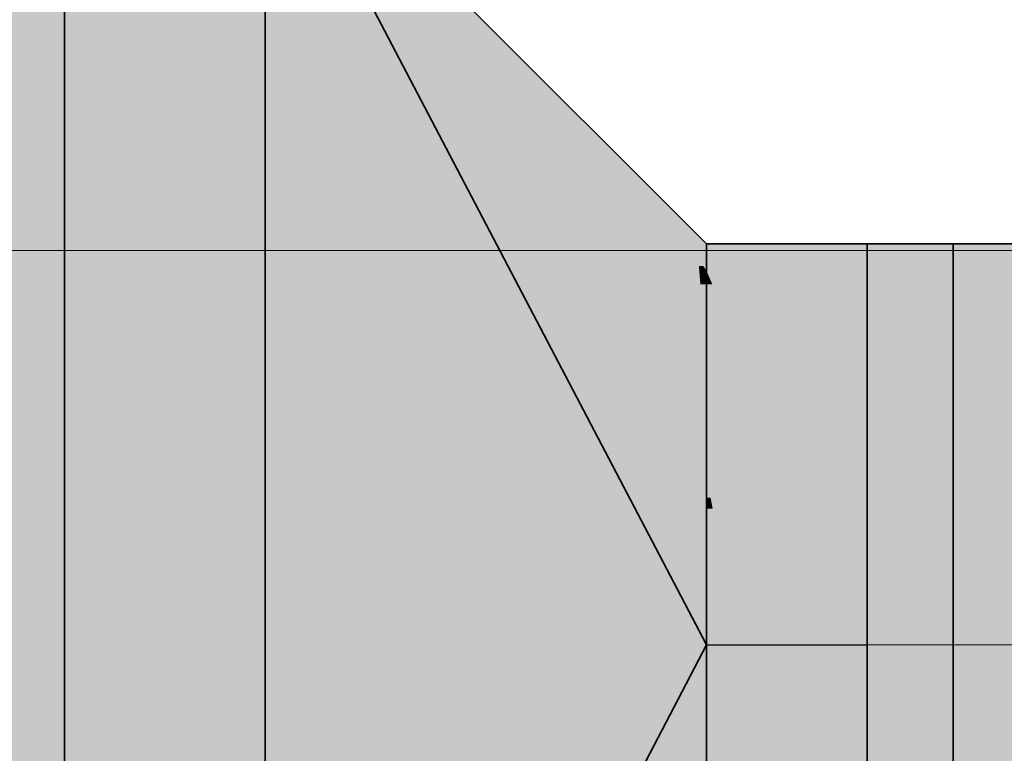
# Model space of a CAD drawing. Extents: x -350 to 540, y -53 to 541.
# Tile 384 of 569: x -115.4 to -110.49, y 119.25 to 122.91. Entities that reach past the tile are written whole.
import ezdxf
from ezdxf.lldxf.tags import DXFTag

# ---------------------------------------------------------------- set-up
doc = ezdxf.new("R2010")
doc.units = 0
doc.layers.get('0').update_dxf_attribs({"lineweight": 35})
doc.layers.add('5_OG-SCHRAFF-FILL', color=7, linetype='Continuous', lineweight=25)
for name, color, linetype, lineweight, true_color in [('L_Aussenluft', 7, 'Continuous', 35, 0x66ff33), ('L_Aussenluft-Shading', 7, 'Continuous', 35, 0x66ff33), ('L_Fortluft', 7, 'Continuous', 35, 0x993300), ('L_Fortluft-Shading', 7, 'Continuous', 35, 0x993300)]:
    doc.layers.add(name, color=color, linetype=linetype, lineweight=lineweight, true_color=true_color)
tags = doc.linetypes.add('STRICHPUNKT2', pattern=[12.7, 6.35, -3.175, 0, -3.175]).pattern_tags.tags
tags[10:11] = [DXFTag(74, 4), DXFTag(75, 0), DXFTag(340, '0'), DXFTag(46, 0.0), DXFTag(50, 0.0), DXFTag(44, 0.0), DXFTag(45, 0.0)]
tags[8:9] = [DXFTag(74, 4), DXFTag(75, 0), DXFTag(340, '0'), DXFTag(46, 0.0), DXFTag(50, 0.0), DXFTag(44, 0.0), DXFTag(45, 0.0)]
tags[6:7] = [DXFTag(74, 4), DXFTag(75, 0), DXFTag(340, '0'), DXFTag(46, 0.0), DXFTag(50, 0.0), DXFTag(44, 0.0), DXFTag(45, 0.0)]
tags[4:5] = [DXFTag(74, 4), DXFTag(75, 0), DXFTag(340, '0'), DXFTag(46, 0.0), DXFTag(50, 0.0), DXFTag(44, 0.0), DXFTag(45, 0.0)]

# ---------------------------------------------------------------- blocks, each defined once
blk = doc.blocks.new('Shading-A06HSWI6NL', base_point=(-111.9619, 117.9543))
at = {"layer": 'L_Fortluft-Shading', "color": 24, "true_color": 0x993300}
for points in [[(-115.1752, 115.5878), (-114.1752, 115.5878), (-115.1752, 123.9878)], [(-114.1752, 115.5878), (-115.1752, 123.9878), (-114.1752, 123.9878)]]:
    blk.add_solid(points, dxfattribs=at)
at = {"layer": 'L_Fortluft-Shading', "color": 24, "true_color": 0x973200}
for points in [[(-111.9752, 119.7878), (-114.1752, 119.7878), (-114.1752, 123.9878)], [(-114.1752, 115.5878), (-111.9752, 119.7878), (-114.1752, 119.7878)]]:
    blk.add_solid(points, dxfattribs=at)
at = {"layer": 'L_Fortluft-Shading', "color": 24, "true_color": 0x8c2e00}
for points in [[(-111.9752, 120.5532), (-112.3761, 120.5532), (-114.1752, 123.9878)], [(-111.9752, 119.7878), (-111.9752, 120.5532), (-112.3761, 120.5532)], [(-111.9752, 119.0225), (-112.3761, 119.0225), (-111.9752, 119.7878)]]:
    blk.add_solid(points, dxfattribs=at)
at = {"layer": 'L_Fortluft-Shading', "color": 26, "true_color": 0x762700}
for points in [[(-111.9752, 121.202), (-112.3908, 121.202), (-114.1752, 123.9878)], [(-111.9752, 120.5532), (-111.9752, 121.202), (-112.3908, 121.202)]]:
    blk.add_solid(points, dxfattribs=at)
at = {"layer": 'L_Fortluft-Shading', "color": 26, "true_color": 0x662200}
for points in [[(-111.9752, 121.6356), (-112.3175, 121.6356), (-114.1752, 123.9878)], [(-111.9752, 121.202), (-111.9752, 121.6356), (-112.3175, 121.6356)]]:
    blk.add_solid(points, dxfattribs=at)
at = {"layer": 'L_Fortluft-Shading', "color": 28, "true_color": 0x561c00}
for points in [[(-111.9752, 121.7878), (-112.1175, 121.7878), (-114.1752, 123.9878)], [(-111.9752, 121.6356), (-111.9752, 121.7878), (-112.1175, 121.7878)], [(-111.9752, 121.7197), (-111.1752, 121.7197), (-111.9752, 121.7878)], [(-111.1752, 121.7197), (-111.9752, 121.7878), (-111.1752, 121.7878)]]:
    blk.add_solid(points, dxfattribs=at)
at = {"layer": 'L_Fortluft-Shading', "color": 26, "true_color": 0x692300}
for points in [[(-111.4245, 121.6527), (-111.9752, 121.6527), (-111.1752, 121.7197)], [(-111.9752, 121.6527), (-111.1752, 121.7197), (-111.9752, 121.7197)], [(-111.9188, 121.5199), (-111.1752, 121.5199), (-111.1752, 121.7197)], [(-111.9619, 121.6214), (-111.9752, 121.6214), (-111.9752, 121.6527)], [(-111.9188, 121.5199), (-111.4245, 121.6527), (-111.9752, 121.6527)], [(-111.9752, 121.5869), (-111.9619, 121.6214), (-111.9752, 121.6214)], [(-111.9752, 121.5869), (-111.9472, 121.5869), (-111.9619, 121.6214)], [(-111.9752, 121.5199), (-111.9188, 121.5199), (-111.9752, 121.5869)], [(-111.9188, 121.5199), (-111.9752, 121.5869), (-111.9472, 121.5869)]]:
    blk.add_solid(points, dxfattribs=at)
at = {"layer": 'L_Fortluft-Shading', "color": 26, "true_color": 0x7b2900}
for points in [[(-111.9752, 121.202), (-111.7268, 121.202), (-111.9752, 121.5199)], [(-111.7268, 121.202), (-111.9752, 121.5199), (-111.9188, 121.5199)], [(-111.7268, 121.202), (-111.1752, 121.202), (-111.9188, 121.5199)], [(-111.1752, 121.202), (-111.9188, 121.5199), (-111.1752, 121.5199)]]:
    blk.add_solid(points, dxfattribs=at)
at = {"layer": 'L_Fortluft-Shading', "color": 26, "true_color": 0x892d00}
for points in [[(-111.9752, 120.7878), (-111.8487, 120.7878), (-111.9752, 121.202)], [(-111.8487, 120.7878), (-111.4405, 120.7878), (-111.9752, 121.202)], [(-111.4405, 120.7878), (-111.9752, 121.202), (-111.7268, 121.202)], [(-111.4405, 120.7878), (-111.1752, 120.7878), (-111.7268, 121.202)], [(-111.1752, 120.7878), (-111.7268, 121.202), (-111.1752, 121.202)]]:
    blk.add_solid(points, dxfattribs=at)
at = {"layer": 'L_Fortluft-Shading', "color": 24, "true_color": 0x933100}
for points in [[(-111.7754, 120.6261), (-111.9752, 120.6261), (-111.8487, 120.7878)], [(-111.9752, 120.6261), (-111.8487, 120.7878), (-111.9752, 120.7878)], [(-111.6301, 120.3055), (-111.1752, 120.3055), (-111.8487, 120.7878)], [(-111.1752, 120.3055), (-111.8487, 120.7878), (-111.4405, 120.7878)], [(-111.1752, 120.4333), (-111.2455, 120.4333), (-111.4405, 120.7878)], [(-111.1752, 120.4333), (-111.1752, 120.7878), (-111.4405, 120.7878)], [(-111.9555, 120.5225), (-111.9752, 120.5225), (-111.9752, 120.6261)], [(-111.6301, 120.3055), (-111.7754, 120.6261), (-111.9752, 120.6261)], [(-111.9144, 120.3055), (-111.6301, 120.3055), (-111.9752, 120.6261)], [(-111.9752, 120.4672), (-111.9555, 120.5225), (-111.9752, 120.5225)], [(-111.9752, 120.4672), (-111.945, 120.4672), (-111.9555, 120.5225)], [(-111.9752, 120.3055), (-111.9144, 120.3055), (-111.9752, 120.4672)], [(-111.9144, 120.3055), (-111.9752, 120.4672), (-111.945, 120.4672)], [(-111.1752, 120.3055), (-111.1752, 120.4333), (-111.2455, 120.4333)], [(-111.5299, 119.1085), (-111.9752, 119.1085), (-111.6933, 119.2702)], [(-111.9752, 119.1085), (-111.6933, 119.2702), (-111.9752, 119.2702)], [(-111.206, 118.7878), (-111.1752, 118.7878), (-111.6933, 119.2702)], [(-111.1752, 118.7878), (-111.6933, 119.2702), (-111.398, 119.2702)], [(-111.1752, 118.9944), (-111.2706, 118.9944), (-111.398, 119.2702)], [(-111.1752, 118.9944), (-111.1752, 119.2702), (-111.398, 119.2702)]]:
    blk.add_solid(points, dxfattribs=at)
at = {"layer": 'L_Fortluft-Shading', "color": 24, "true_color": 0x983200}
for points in [[(-111.9752, 119.7878), (-111.707, 119.7878), (-111.9752, 120.3055)], [(-111.707, 119.7878), (-111.9752, 120.3055), (-111.9144, 120.3055)], [(-111.707, 119.7878), (-111.3343, 119.7878), (-111.9144, 120.3055)], [(-111.3343, 119.7878), (-111.9144, 120.3055), (-111.6301, 120.3055)], [(-111.3343, 119.7878), (-111.1752, 119.7878), (-111.6301, 120.3055)], [(-111.1752, 119.7878), (-111.6301, 120.3055), (-111.1752, 120.3055)], [(-111.9752, 119.2702), (-111.6933, 119.2702), (-111.9752, 119.7878)], [(-111.6933, 119.2702), (-111.398, 119.2702), (-111.9752, 119.7878)], [(-111.398, 119.2702), (-111.9752, 119.7878), (-111.707, 119.7878)], [(-111.398, 119.2702), (-111.1752, 119.2702), (-111.707, 119.7878)], [(-111.1752, 119.2702), (-111.707, 119.7878), (-111.3343, 119.7878)], [(-111.1752, 119.5543), (-111.2625, 119.5543), (-111.3343, 119.7878)], [(-111.1752, 119.5543), (-111.1752, 119.7878), (-111.3343, 119.7878)], [(-111.1752, 119.2702), (-111.1752, 119.5543), (-111.2625, 119.5543)]]:
    blk.add_solid(points, dxfattribs=at)
blk = doc.blocks.new('Shading-A06HSWI8NL', base_point=(-111.1752, 118.2096))
at = {"layer": 'L_Fortluft-Shading', "color": 28, "true_color": 0x561c00}
for points in [[(-111.1752, 121.7197), (-110.7456, 121.7197), (-111.1752, 121.7878)], [(-110.7456, 121.7197), (-111.1752, 121.7878), (-110.7456, 121.7878)], [(-111.1752, 117.7878), (-110.7456, 117.7878), (-111.1752, 117.856)], [(-110.7456, 117.7878), (-111.1752, 117.856), (-110.7456, 117.856)]]:
    blk.add_solid(points, dxfattribs=at)
at = {"layer": 'L_Fortluft-Shading', "color": 26, "true_color": 0x692300}
for points in [[(-111.1752, 121.5199), (-110.7456, 121.5199), (-111.1752, 121.7197)], [(-110.7456, 121.5199), (-111.1752, 121.7197), (-110.7456, 121.7197)], [(-111.1752, 117.856), (-110.7456, 117.856), (-111.1752, 118.0558)], [(-110.7456, 117.856), (-111.1752, 118.0558), (-110.8953, 118.0558)], [(-110.7456, 118.0147), (-110.8646, 118.0147), (-110.8953, 118.0558)], [(-110.7456, 118.0147), (-110.7456, 118.0558), (-110.8953, 118.0558)], [(-110.7456, 117.856), (-110.7456, 118.0147), (-110.8646, 118.0147)]]:
    blk.add_solid(points, dxfattribs=at)
at = {"layer": 'L_Fortluft-Shading', "color": 26, "true_color": 0x7b2900}
for points in [[(-111.1752, 121.202), (-110.7456, 121.202), (-111.1752, 121.5199)], [(-110.7456, 121.202), (-111.1752, 121.5199), (-110.7456, 121.5199)], [(-110.8229, 118.2096), (-111.1752, 118.2096), (-110.7456, 118.3736)], [(-111.1752, 118.2096), (-110.7456, 118.3736), (-111.1752, 118.3736)], [(-110.8953, 118.0558), (-110.7456, 118.0558), (-110.7456, 118.3736)], [(-111.1752, 118.0558), (-110.8953, 118.0558), (-111.1752, 118.2096)], [(-110.8953, 118.0558), (-110.8229, 118.2096), (-111.1752, 118.2096)]]:
    blk.add_solid(points, dxfattribs=at)
at = {"layer": 'L_Fortluft-Shading', "color": 26, "true_color": 0x892d00}
for points in [[(-111.1752, 120.7878), (-110.7456, 120.7878), (-111.1752, 121.202)], [(-110.7456, 120.7878), (-111.1752, 121.202), (-110.7456, 121.202)], [(-110.9959, 118.7684), (-111.1752, 118.7684), (-111.0083, 118.7878)], [(-111.1752, 118.7684), (-111.0083, 118.7878), (-111.1752, 118.7878)], [(-111.1752, 118.5813), (-110.8773, 118.5813), (-111.1752, 118.7684)], [(-110.8773, 118.5813), (-110.9959, 118.7684), (-111.1752, 118.7684)], [(-110.7869, 118.5813), (-110.8773, 118.5813), (-111.0083, 118.7878)], [(-110.7456, 118.5427), (-110.7456, 118.7878), (-111.0083, 118.7878)], [(-111.1752, 118.3736), (-110.7456, 118.3736), (-111.1752, 118.5813)], [(-110.7456, 118.3736), (-111.1752, 118.5813), (-110.8773, 118.5813)], [(-110.7456, 118.4985), (-110.8248, 118.4985), (-110.8773, 118.5813)], [(-110.8158, 118.5427), (-110.7869, 118.5813), (-110.8773, 118.5813)], [(-110.7456, 118.5427), (-110.8158, 118.5427), (-110.7869, 118.5813)], [(-110.7456, 118.4985), (-110.7456, 118.5427), (-110.8158, 118.5427)], [(-110.7456, 118.3736), (-110.7456, 118.4985), (-110.8248, 118.4985)]]:
    blk.add_solid(points, dxfattribs=at)
at = {"layer": 'L_Fortluft-Shading', "color": 24, "true_color": 0x933100}
for points in [[(-110.991, 120.4333), (-111.1752, 120.4333), (-110.7456, 120.7878)], [(-111.1752, 120.4333), (-110.7456, 120.7878), (-111.1752, 120.7878)], [(-111.0795, 120.3055), (-110.7456, 120.3055), (-110.7456, 120.7878)], [(-111.1752, 120.3055), (-111.0795, 120.3055), (-111.1752, 120.4333)], [(-111.0795, 120.3055), (-110.991, 120.4333), (-111.1752, 120.4333)], [(-110.8466, 118.9944), (-111.1752, 118.9944), (-110.9815, 119.2702)], [(-111.1752, 118.9944), (-110.9815, 119.2702), (-111.1752, 119.2702)], [(-110.7456, 118.9753), (-110.8373, 118.9753), (-110.9815, 119.2702)], [(-110.7456, 118.9753), (-110.7456, 119.2702), (-110.9815, 119.2702)], [(-111.1752, 118.7878), (-111.0083, 118.7878), (-111.1752, 118.9944)], [(-111.0083, 118.7878), (-110.7456, 118.7878), (-111.1752, 118.9944)], [(-110.7456, 118.7878), (-110.8466, 118.9944), (-111.1752, 118.9944)], [(-110.7456, 118.7878), (-110.7456, 118.9753), (-110.8373, 118.9753)]]:
    blk.add_solid(points, dxfattribs=at)
at = {"layer": 'L_Fortluft-Shading', "color": 24, "true_color": 0x983200}
for points in [[(-111.1752, 119.7878), (-110.7456, 119.7878), (-111.1752, 120.3055)], [(-110.7456, 119.7878), (-111.1752, 120.3055), (-111.0795, 120.3055)], [(-110.7456, 119.885), (-110.8083, 119.885), (-111.0795, 120.3055)], [(-110.7456, 119.885), (-110.7456, 120.3055), (-111.0795, 120.3055)], [(-110.7456, 119.7878), (-110.7456, 119.885), (-110.8083, 119.885)], [(-110.852, 119.5543), (-111.1752, 119.5543), (-110.7456, 119.7878)], [(-111.1752, 119.5543), (-110.7456, 119.7878), (-111.1752, 119.7878)], [(-110.9815, 119.2702), (-110.7456, 119.2702), (-110.7456, 119.7878)], [(-111.1752, 119.2702), (-110.9815, 119.2702), (-111.1752, 119.5543)], [(-110.9815, 119.2702), (-110.852, 119.5543), (-111.1752, 119.5543)]]:
    blk.add_solid(points, dxfattribs=at)
blk = doc.blocks.new('Shading-A06HSWIANL', base_point=(-110.7456, 118.0147))
at = {"layer": 'L_Fortluft-Shading', "color": 28, "true_color": 0x561c00}
for points in [[(-110.7456, 121.7197), (-109.5622, 121.7197), (-110.7456, 121.7878)], [(-109.5622, 121.7197), (-110.7456, 121.7878), (-109.5622, 121.7878)], [(-110.7456, 117.7878), (-109.5622, 117.7878), (-110.7456, 117.856)], [(-109.9167, 117.8082), (-110.1661, 117.856), (-110.7456, 117.856)], [(-109.5846, 117.8082), (-109.9167, 117.8082), (-110.1661, 117.856)], [(-109.5846, 117.8082), (-109.6369, 117.856), (-110.1661, 117.856)], [(-109.5622, 117.8438), (-109.6236, 117.8438), (-109.6369, 117.856)], [(-109.5622, 117.8438), (-109.5622, 117.856), (-109.6369, 117.856)], [(-109.5846, 117.8082), (-109.5622, 117.8438), (-109.6236, 117.8438)], [(-109.5622, 117.8082), (-109.5846, 117.8082), (-109.5622, 117.8438)], [(-109.5622, 117.7878), (-109.5846, 117.8082), (-109.9167, 117.8082)], [(-109.5622, 117.8064), (-109.5826, 117.8064), (-109.5846, 117.8082)], [(-109.5622, 117.8064), (-109.5622, 117.8082), (-109.5846, 117.8082)], [(-109.5622, 117.7878), (-109.5622, 117.8064), (-109.5826, 117.8064)]]:
    blk.add_solid(points, dxfattribs=at)
at = {"layer": 'L_Fortluft-Shading', "color": 26, "true_color": 0x692300}
for points in [[(-110.7456, 121.5199), (-109.5622, 121.5199), (-110.7456, 121.7197)], [(-109.5622, 121.5199), (-110.7456, 121.7197), (-109.5622, 121.7197)], [(-110.0023, 118.0147), (-110.7456, 118.0147), (-110.0967, 118.0558)], [(-110.7456, 118.0147), (-110.0967, 118.0558), (-110.7456, 118.0558)], [(-109.6369, 117.856), (-109.5622, 117.856), (-110.0967, 118.0558)], [(-109.5622, 117.856), (-110.0967, 118.0558), (-109.8305, 118.0558)], [(-109.5622, 117.8919), (-109.6104, 117.8919), (-109.8305, 118.0558)], [(-109.5622, 117.8919), (-109.5622, 118.0558), (-109.8305, 118.0558)], [(-110.7456, 117.856), (-110.1661, 117.856), (-110.7456, 118.0147)], [(-110.1661, 117.856), (-109.6369, 117.856), (-110.7456, 118.0147)], [(-109.6369, 117.856), (-110.0023, 118.0147), (-110.7456, 118.0147)], [(-109.5622, 117.856), (-109.5622, 117.8919), (-109.6104, 117.8919)]]:
    blk.add_solid(points, dxfattribs=at)
at = {"layer": 'L_Fortluft-Shading', "color": 26, "true_color": 0x7b2900}
for points in [[(-110.7456, 121.202), (-109.5622, 121.202), (-110.7456, 121.5199)], [(-109.5622, 121.202), (-110.7456, 121.5199), (-109.5622, 121.5199)], [(-110.7456, 118.0558), (-110.0967, 118.0558), (-110.7456, 118.3736)], [(-110.0967, 118.0558), (-110.7456, 118.3736), (-110.5644, 118.3736)], [(-110.0967, 118.0558), (-109.8305, 118.0558), (-110.5644, 118.3736)], [(-109.8305, 118.0558), (-110.5644, 118.3736), (-110.203, 118.3736)], [(-109.8305, 118.0558), (-109.5622, 118.0558), (-110.203, 118.3736)], [(-109.5622, 118.0558), (-110.203, 118.3736), (-109.5622, 118.3736)]]:
    blk.add_solid(points, dxfattribs=at)
at = {"layer": 'L_Fortluft-Shading', "color": 26, "true_color": 0x892d00}
for points in [[(-110.7456, 120.7878), (-109.5622, 120.7878), (-110.7456, 121.202)], [(-109.5622, 120.7878), (-110.7456, 121.202), (-109.5622, 121.202)], [(-110.3632, 118.5427), (-110.7456, 118.5427), (-110.5956, 118.7878)], [(-110.7456, 118.5427), (-110.5956, 118.7878), (-110.7456, 118.7878)], [(-110.203, 118.3736), (-109.5622, 118.3736), (-110.5956, 118.7878)], [(-109.5622, 118.3736), (-110.5956, 118.7878), (-109.8093, 118.7878)], [(-109.5622, 118.525), (-109.6525, 118.525), (-109.8093, 118.7878)], [(-109.5622, 118.525), (-109.5622, 118.7878), (-109.8093, 118.7878)], [(-110.6983, 118.4985), (-110.7456, 118.4985), (-110.7456, 118.5427)], [(-110.5644, 118.3736), (-110.203, 118.3736), (-110.7456, 118.5427)], [(-110.203, 118.3736), (-110.3632, 118.5427), (-110.7456, 118.5427)], [(-109.5622, 118.3736), (-109.5622, 118.525), (-109.6525, 118.525)], [(-110.7456, 118.4076), (-110.6008, 118.4076), (-110.7456, 118.4985)], [(-110.6008, 118.4076), (-110.6983, 118.4985), (-110.7456, 118.4985)], [(-110.7456, 118.3736), (-110.5644, 118.3736), (-110.7456, 118.4076)], [(-110.5644, 118.3736), (-110.7456, 118.4076), (-110.6008, 118.4076)]]:
    blk.add_solid(points, dxfattribs=at)
at = {"layer": 'L_Fortluft-Shading', "color": 24, "true_color": 0x933100}
for points in [[(-110.7456, 120.3055), (-109.5622, 120.3055), (-110.7456, 120.7878)], [(-109.5622, 120.3055), (-110.7456, 120.7878), (-109.5622, 120.7878)], [(-109.9748, 118.9753), (-110.7456, 118.9753), (-110.2351, 119.2702)], [(-110.7456, 118.9753), (-110.2351, 119.2702), (-110.7456, 119.2702)], [(-109.8093, 118.7878), (-109.5622, 118.7878), (-110.2351, 119.2702)], [(-109.5622, 118.7878), (-110.2351, 119.2702), (-109.5622, 119.2702)], [(-110.7456, 118.7878), (-110.5956, 118.7878), (-110.7456, 118.9753)], [(-110.5956, 118.7878), (-109.8093, 118.7878), (-110.7456, 118.9753)], [(-109.8093, 118.7878), (-109.9748, 118.9753), (-110.7456, 118.9753)]]:
    blk.add_solid(points, dxfattribs=at)
at = {"layer": 'L_Fortluft-Shading', "color": 24, "true_color": 0x983200}
for points in [[(-110.4607, 119.885), (-110.7456, 119.885), (-109.5622, 120.3055)], [(-110.7456, 119.885), (-109.5622, 120.3055), (-110.7456, 120.3055)], [(-110.6684, 119.7878), (-109.5622, 119.7878), (-109.5622, 120.3055)], [(-110.7456, 119.7878), (-110.6684, 119.7878), (-110.7456, 119.885)], [(-110.6684, 119.7878), (-110.4607, 119.885), (-110.7456, 119.885)], [(-110.7456, 119.2702), (-110.2351, 119.2702), (-110.7456, 119.7878)], [(-110.2351, 119.2702), (-110.7456, 119.7878), (-110.6684, 119.7878)], [(-110.2351, 119.2702), (-109.5622, 119.2702), (-110.6684, 119.7878)], [(-109.5622, 119.2702), (-110.6684, 119.7878), (-109.5622, 119.7878)]]:
    blk.add_solid(points, dxfattribs=at)
blk = doc.blocks.new('Shading-A06HSWIENL', base_point=(-115.6752, 115.5878))
at = {"layer": 'L_Fortluft-Shading', "color": 24, "true_color": 0x993300}
for points in [[(-115.6752, 115.5878), (-115.1752, 115.5878), (-115.6752, 123.9878)], [(-115.1752, 115.5878), (-115.6752, 123.9878), (-115.1752, 123.9878)]]:
    blk.add_solid(points, dxfattribs=at)
blk = doc.blocks.new('Shading-A06HSWISNL', base_point=(-112.0325, 119.2702))
at = {"layer": 'L_Aussenluft-Shading', "color": 70, "true_color": 0x66ff33}
for points in [[(-115.1752, 115.5878), (-114.1752, 115.5878), (-115.1752, 123.9878)], [(-114.1752, 115.5878), (-115.1752, 123.9878), (-114.1752, 123.9878)]]:
    blk.add_solid(points, dxfattribs=at)
at = {"layer": 'L_Aussenluft-Shading', "color": 72, "true_color": 0x4fc627}
for points in [[(-112.5804, 121.9684), (-112.8817, 121.9684), (-114.1752, 123.9878)], [(-112.0777, 120.7133), (-112.5804, 121.9684), (-112.8817, 121.9684)], [(-112.1188, 121.384), (-112.3304, 121.384), (-112.5804, 121.9684)], [(-112.0436, 120.7133), (-112.0777, 120.7133), (-112.5804, 121.9684)], [(-112.0063, 120.6261), (-112.1188, 121.384), (-112.3304, 121.384)], [(-111.9752, 121.202), (-112.0843, 121.202), (-112.1188, 121.384)], [(-111.9752, 120.6261), (-112.0063, 120.6261), (-112.1188, 121.384)], [(-112.0058, 120.7878), (-111.9752, 121.202), (-112.0843, 121.202)], [(-111.9752, 120.7878), (-112.0058, 120.7878), (-111.9752, 121.202)], [(-111.9752, 120.6261), (-111.9752, 120.7878), (-112.0058, 120.7878)], [(-111.9752, 120.5532), (-112.0436, 120.7133), (-112.0777, 120.7133)], [(-111.9752, 120.5532), (-111.9752, 120.6261), (-112.0063, 120.6261)]]:
    blk.add_solid(points, dxfattribs=at)
at = {"layer": 'L_Aussenluft-Shading', "color": 72, "true_color": 0x5dea2e}
for points in [[(-112.0777, 120.7133), (-112.4599, 120.7133), (-114.1752, 123.9878)], [(-111.9752, 119.7878), (-112.0777, 120.7133), (-112.4599, 120.7133)], [(-111.9752, 120.5532), (-112.06, 120.5532), (-112.0777, 120.7133)], [(-112.0504, 120.4672), (-111.9752, 120.5532), (-112.06, 120.5532)], [(-111.9752, 120.4672), (-112.0504, 120.4672), (-111.9752, 120.5532)], [(-112.0325, 120.3055), (-111.9752, 120.4672), (-112.0504, 120.4672)], [(-111.9752, 120.3055), (-112.0325, 120.3055), (-111.9752, 120.4672)], [(-111.9752, 119.7878), (-111.9752, 120.3055), (-112.0325, 120.3055)], [(-112.0055, 119.5135), (-112.1188, 119.5135), (-111.9752, 119.7878)], [(-111.9752, 119.2702), (-112.0325, 119.2702), (-111.9752, 119.7878)], [(-112.0163, 119.2244), (-112.2703, 119.2244), (-112.1188, 119.5135)], [(-112.0325, 119.2702), (-112.0055, 119.5135), (-112.1188, 119.5135)], [(-111.9752, 119.1085), (-111.9752, 119.2702), (-112.0325, 119.2702)]]:
    blk.add_solid(points, dxfattribs=at)
at = {"layer": 'L_Aussenluft-Shading', "color": 74, "true_color": 0x44aa22}
for points in [[(-113.042, 122.7763), (-113.2184, 122.7763), (-114.1752, 123.9878)], [(-112.5804, 121.9684), (-113.042, 122.7763), (-113.2184, 122.7763)], [(-112.475, 122.1701), (-112.6956, 122.1701), (-113.042, 122.7763)], [(-112.5804, 121.9684), (-112.475, 122.1701), (-112.6956, 122.1701)], [(-112.3837, 121.9684), (-112.5804, 121.9684), (-112.475, 122.1701)], [(-112.1717, 121.8457), (-112.3281, 121.8457), (-112.475, 122.1701)], [(-112.1188, 121.384), (-112.3837, 121.9684), (-112.5804, 121.9684)], [(-112.1188, 121.384), (-112.1717, 121.8457), (-112.3281, 121.8457)], [(-112.0136, 121.6767), (-112.1201, 121.6767), (-112.1717, 121.8457)], [(-112.0307, 121.384), (-112.1188, 121.384), (-112.1717, 121.8457)], [(-111.9752, 121.202), (-112.0136, 121.6767), (-112.1201, 121.6767)], [(-111.9752, 121.6356), (-112.0103, 121.6356), (-112.0136, 121.6767)], [(-112.0063, 121.5869), (-111.9752, 121.6356), (-112.0103, 121.6356)], [(-111.9752, 121.5869), (-112.0063, 121.5869), (-111.9752, 121.6356)], [(-112.0009, 121.5199), (-111.9752, 121.5869), (-112.0063, 121.5869)], [(-111.9752, 121.5199), (-112.0009, 121.5199), (-111.9752, 121.5869)], [(-111.9752, 121.202), (-111.9752, 121.5199), (-112.0009, 121.5199)], [(-111.9752, 121.202), (-112.0307, 121.384), (-112.1188, 121.384)]]:
    blk.add_solid(points, dxfattribs=at)
at = {"layer": 'L_Aussenluft-Shading', "color": 70, "true_color": 0x64fb32}
for points in [[(-111.9752, 119.7878), (-113.9645, 123.5857), (-114.1752, 123.5857)], [(-112.4698, 120.6418), (-114.1752, 120.6418), (-114.1752, 123.5857)], [(-112.6187, 119.7878), (-112.4698, 120.6418), (-114.1752, 120.6418)], [(-112.6202, 119.7886), (-114.1752, 119.7886), (-114.1752, 120.6418)], [(-111.9752, 119.7878), (-112.6187, 119.7878), (-112.4698, 120.6418)], [(-113.2464, 119.5135), (-112.6202, 119.7886), (-114.1752, 119.7886)], [(-112.2703, 119.2244), (-114.1752, 119.2244), (-114.1752, 119.7886)], [(-112.1188, 119.5135), (-113.2464, 119.5135), (-112.6202, 119.7886)], [(-112.1188, 119.5135), (-111.9752, 119.7878), (-112.6187, 119.7878)], [(-112.2703, 119.2244), (-112.1188, 119.5135), (-113.2464, 119.5135)]]:
    blk.add_solid(points, dxfattribs=at)
at = {"layer": 'L_Aussenluft-Shading', "color": 76, "true_color": 0x398f1c}
for points in [[(-113.042, 122.7763), (-113.3448, 123.1574), (-113.3985, 123.1574)], [(-112.8982, 122.6377), (-113.1311, 122.9438), (-113.1751, 122.9438)], [(-113.0235, 122.7763), (-113.042, 122.7763), (-113.1751, 122.9438)], [(-112.8251, 122.6377), (-112.8982, 122.6377), (-113.1311, 122.9438)], [(-112.475, 122.1701), (-113.0235, 122.7763), (-113.042, 122.7763)], [(-112.475, 122.1701), (-112.8251, 122.6377), (-112.8982, 122.6377)], [(-112.4819, 122.2946), (-112.5682, 122.2946), (-112.8251, 122.6377)], [(-112.475, 122.1701), (-112.4819, 122.2946), (-112.5682, 122.2946)], [(-112.2419, 122.0546), (-112.316, 122.0546), (-112.4819, 122.2946)], [(-112.3959, 122.1701), (-112.475, 122.1701), (-112.4819, 122.2946)], [(-112.1717, 121.8457), (-112.3959, 122.1701), (-112.475, 122.1701)], [(-112.1717, 121.8457), (-112.2419, 122.0546), (-112.316, 122.0546)], [(-111.9911, 121.6767), (-112.0136, 121.6767), (-112.2419, 122.0546)], [(-112.0746, 121.8873), (-112.1309, 121.8873), (-112.2419, 122.0546)], [(-112.1157, 121.8457), (-112.1717, 121.8457), (-112.2419, 122.0546)], [(-111.9752, 121.6527), (-112.0746, 121.8873), (-112.1309, 121.8873)], [(-111.9752, 121.7878), (-112.0324, 121.7878), (-112.0746, 121.8873)], [(-112.0136, 121.6767), (-112.1157, 121.8457), (-112.1717, 121.8457)], [(-111.9752, 121.6527), (-111.9752, 121.7878), (-112.0324, 121.7878)], [(-111.9912, 121.6527), (-111.9911, 121.6767), (-112.0136, 121.6767)], [(-111.9752, 121.6527), (-111.9912, 121.6527), (-111.9911, 121.6767)], [(-111.9752, 121.6356), (-111.9752, 121.6527), (-111.9912, 121.6527)]]:
    blk.add_solid(points, dxfattribs=at)
at = {"layer": 'L_Aussenluft-Shading', "color": 76, "true_color": 0x39901c}
for points in [[(-111.9752, 121.7197), (-111.1752, 121.7197), (-111.9752, 121.7878)], [(-111.1752, 121.7197), (-111.9752, 121.7878), (-111.1752, 121.7878)]]:
    blk.add_solid(points, dxfattribs=at)
at = {"layer": 'L_Aussenluft-Shading', "color": 74, "true_color": 0x46b023}
for points in [[(-111.9752, 121.5199), (-111.1752, 121.5199), (-111.9752, 121.7197)], [(-111.1752, 121.5199), (-111.9752, 121.7197), (-111.1752, 121.7197)]]:
    blk.add_solid(points, dxfattribs=at)
at = {"layer": 'L_Aussenluft-Shading', "color": 72, "true_color": 0x52cd29}
for points in [[(-111.9752, 121.202), (-111.1752, 121.202), (-111.9752, 121.5199)], [(-111.1752, 121.202), (-111.9752, 121.5199), (-111.1752, 121.5199)]]:
    blk.add_solid(points, dxfattribs=at)
at = {"layer": 'L_Aussenluft-Shading', "color": 72, "true_color": 0x5be42d}
for points in [[(-111.9752, 120.7878), (-111.1752, 120.7878), (-111.9752, 121.202)], [(-111.1752, 120.7878), (-111.9752, 121.202), (-111.1752, 121.202)]]:
    blk.add_solid(points, dxfattribs=at)
at = {"layer": 'L_Aussenluft-Shading', "color": 70, "true_color": 0x62f531}
for points in [[(-111.9752, 120.3055), (-111.1752, 120.3055), (-111.9752, 120.7878)], [(-111.1752, 120.3055), (-111.9752, 120.7878), (-111.1752, 120.7878)], [(-111.9752, 118.7878), (-111.1752, 118.7878), (-111.9752, 119.2702)], [(-111.1752, 118.7878), (-111.9752, 119.2702), (-111.1752, 119.2702)]]:
    blk.add_solid(points, dxfattribs=at)
at = {"layer": 'L_Aussenluft-Shading', "color": 70, "true_color": 0x65fd32}
for points in [[(-111.9752, 119.7878), (-111.1752, 119.7878), (-111.9752, 120.3055)], [(-111.1752, 119.7878), (-111.9752, 120.3055), (-111.1752, 120.3055)], [(-111.9752, 119.2702), (-111.1752, 119.2702), (-111.9752, 119.7878)], [(-111.1752, 119.2702), (-111.9752, 119.7878), (-111.1752, 119.7878)]]:
    blk.add_solid(points, dxfattribs=at)
blk = doc.blocks.new('Shading-A06HSWIUNL', base_point=(-111.1752, 121.7878))
at = {"layer": 'L_Aussenluft-Shading', "color": 76, "true_color": 0x39901c}
for points in [[(-111.1752, 121.7197), (-109.5622, 121.7197), (-111.1752, 121.7878)], [(-109.5622, 121.7197), (-111.1752, 121.7878), (-109.5622, 121.7878)], [(-111.1752, 117.7878), (-109.5622, 117.7878), (-111.1752, 117.856)], [(-109.5622, 117.7878), (-111.1752, 117.856), (-109.5622, 117.856)]]:
    blk.add_solid(points, dxfattribs=at)
at = {"layer": 'L_Aussenluft-Shading', "color": 74, "true_color": 0x46b023}
for points in [[(-111.1752, 121.5199), (-109.5622, 121.5199), (-111.1752, 121.7197)], [(-109.5622, 121.5199), (-111.1752, 121.7197), (-109.5622, 121.7197)], [(-111.1752, 117.856), (-109.5622, 117.856), (-111.1752, 118.0558)], [(-109.5622, 117.856), (-111.1752, 118.0558), (-109.5622, 118.0558)]]:
    blk.add_solid(points, dxfattribs=at)
at = {"layer": 'L_Aussenluft-Shading', "color": 72, "true_color": 0x52cd29}
for points in [[(-111.1752, 121.202), (-109.5622, 121.202), (-111.1752, 121.5199)], [(-109.5622, 121.202), (-111.1752, 121.5199), (-109.5622, 121.5199)], [(-111.1752, 118.0558), (-109.5622, 118.0558), (-111.1752, 118.3736)], [(-109.5622, 118.0558), (-111.1752, 118.3736), (-109.5622, 118.3736)]]:
    blk.add_solid(points, dxfattribs=at)
at = {"layer": 'L_Aussenluft-Shading', "color": 72, "true_color": 0x5be42d}
for points in [[(-111.1752, 120.7878), (-109.5622, 120.7878), (-111.1752, 121.202)], [(-109.5622, 120.7878), (-111.1752, 121.202), (-109.5622, 121.202)], [(-111.1752, 118.3736), (-109.5622, 118.3736), (-111.1752, 118.7878)], [(-109.5622, 118.3736), (-111.1752, 118.7878), (-109.5622, 118.7878)]]:
    blk.add_solid(points, dxfattribs=at)
at = {"layer": 'L_Aussenluft-Shading', "color": 70, "true_color": 0x62f531}
for points in [[(-111.1752, 120.3055), (-109.5622, 120.3055), (-111.1752, 120.7878)], [(-109.5622, 120.3055), (-111.1752, 120.7878), (-109.5622, 120.7878)], [(-111.1752, 118.7878), (-109.5622, 118.7878), (-111.1752, 119.2702)], [(-109.5622, 118.7878), (-111.1752, 119.2702), (-109.5622, 119.2702)]]:
    blk.add_solid(points, dxfattribs=at)
at = {"layer": 'L_Aussenluft-Shading', "color": 70, "true_color": 0x65fd32}
for points in [[(-111.1752, 119.7878), (-109.5622, 119.7878), (-111.1752, 120.3055)], [(-109.5622, 119.7878), (-111.1752, 120.3055), (-109.5622, 120.3055)], [(-111.1752, 119.2702), (-109.5622, 119.2702), (-111.1752, 119.7878)], [(-109.5622, 119.2702), (-111.1752, 119.7878), (-109.5622, 119.7878)]]:
    blk.add_solid(points, dxfattribs=at)
blk = doc.blocks.new('Shading-A06HSWJ2NL', base_point=(-115.6752, 115.5878))
at = {"layer": 'L_Aussenluft-Shading', "color": 70, "true_color": 0x66ff33}
for points in [[(-115.6752, 115.5878), (-115.1752, 115.5878), (-115.6752, 123.9878)], [(-115.1752, 115.5878), (-115.6752, 123.9878), (-115.1752, 123.9878)]]:
    blk.add_solid(points, dxfattribs=at)
blk = doc.blocks.new('Referenz-A06HSWJKNL', base_point=(-324.9507, -4.1032))
at = {"layer": '5_OG-SCHRAFF-FILL', "color": 0, "lineweight": 13}
blk.add_line((-230.8436, 121.7543), (-80.4524, 121.7543), dxfattribs=at)
blk = doc.blocks.new('Geräteanschluss-Fort-WC-A06HSWJONL', base_point=(-115.6752, 115.5878))
at = {"color": 0, "linetype": 'ByBlock', "lineweight": -2, "ltscale": 0.35}
blk.add_line((-115.1752, 115.5878), (-115.1752, 123.9878), dxfattribs=at)
blk = doc.blocks.new('Geräteanschluss-Auß-WC-A06HSWJQNL', base_point=(-115.6752, 115.5878))
at = {"color": 0, "linetype": 'ByBlock', "lineweight": -2, "ltscale": 0.35}
blk.add_line((-115.1752, 115.5878), (-115.1752, 123.9878), dxfattribs=at)
blk = doc.blocks.new('Rohrübergang  symmetrisch-A06HSWJYNL', base_point=(-115.1752, 115.5878))
at = {"color": 0, "linetype": 'ByBlock', "lineweight": -2, "ltscale": 0.35}
for p, q in [((-115.1752, 115.5878), (-115.1752, 123.9878)), ((-111.9752, 121.7878), (-114.1752, 123.9878)), ((-111.9752, 119.7878), (-114.1752, 123.9878)), ((-114.1752, 115.5878), (-114.1752, 123.9878)), ((-111.1752, 121.7878), (-111.9752, 121.7878)), ((-111.9752, 121.7878), (-111.9752, 120.6163)), ((-111.1752, 121.7878), (-111.1752, 120.6163)), ((-111.9752, 120.6163), (-111.9752, 118.9594)), ((-111.1752, 120.6163), (-111.1752, 118.9594)), ((-111.9752, 119.7878), (-114.1752, 115.5878))]:
    blk.add_line(p, q, dxfattribs=at)
at = {"color": 0, "linetype": 'STRICHPUNKT2', "lineweight": 25, "ltscale": 0.25}
blk.add_line((-111.9752, 119.7878), (-111.1752, 119.7878), dxfattribs=at)
blk = doc.blocks.new('Rohrübergang  symmetrisch-A06HSWK2NL', base_point=(-115.1752, 115.5878))
at = {"color": 0, "linetype": 'ByBlock', "lineweight": -2, "ltscale": 0.35}
for p, q in [((-115.1752, 115.5878), (-115.1752, 123.9878)), ((-111.9752, 121.7878), (-114.1752, 123.9878)), ((-111.9752, 119.7878), (-114.1752, 123.9878)), ((-114.1752, 115.5878), (-114.1752, 123.9878)), ((-111.1752, 121.7878), (-111.9752, 121.7878)), ((-111.9752, 121.7878), (-111.9752, 120.6163)), ((-111.1752, 121.7878), (-111.1752, 120.6163)), ((-111.9752, 120.6163), (-111.9752, 118.9594)), ((-111.1752, 120.6163), (-111.1752, 118.9594)), ((-111.9752, 119.7878), (-114.1752, 115.5878))]:
    blk.add_line(p, q, dxfattribs=at)
at = {"color": 0, "linetype": 'STRICHPUNKT2', "lineweight": 25, "ltscale": 0.25}
blk.add_line((-111.9752, 119.7878), (-111.1752, 119.7878), dxfattribs=at)
blk = doc.blocks.new('Wickelfalzrohr-A06HSWS4NL', base_point=(-111.1752, 117.7878))
at = {"color": 0, "linetype": 'ByBlock', "lineweight": -2, "ltscale": 0.35}
for p, q in [((-110.7456, 121.7878), (-111.1752, 121.7878)), ((-111.1752, 121.7878), (-111.1752, 120.6163)), ((-110.7456, 121.7878), (-110.7456, 120.6163)), ((-111.1752, 120.6163), (-111.1752, 118.9594)), ((-110.7456, 120.6163), (-110.7456, 118.9594)), ((-111.1752, 118.9594), (-111.1752, 117.7878)), ((-110.7456, 118.9594), (-110.7456, 117.7878)), ((-111.1752, 117.7878), (-110.7456, 117.7878))]:
    blk.add_line(p, q, dxfattribs=at)
at = {"color": 0, "linetype": 'STRICHPUNKT2', "lineweight": 5, "ltscale": 0.13}
blk.add_line((-110.7456, 119.7878), (-111.1752, 119.7878), dxfattribs=at)
blk = doc.blocks.new('Wickelfalzrohr-A06HSWSANL', base_point=(-111.1752, 117.7878))
at = {"color": 0, "linetype": 'ByBlock', "lineweight": -2, "ltscale": 0.35}
for p, q in [((-109.5622, 121.7878), (-111.1752, 121.7878)), ((-111.1752, 121.7878), (-111.1752, 120.6163)), ((-109.5622, 121.7878), (-109.5622, 120.6163)), ((-111.1752, 120.6163), (-111.1752, 118.9594)), ((-109.5622, 120.6163), (-109.5622, 118.9594)), ((-111.1752, 118.9594), (-111.1752, 117.7878)), ((-109.5622, 118.9594), (-109.5622, 117.7878)), ((-111.1752, 117.7878), (-109.5622, 117.7878))]:
    blk.add_line(p, q, dxfattribs=at)
at = {"color": 0, "linetype": 'STRICHPUNKT2', "lineweight": 5, "ltscale": 0.13}
blk.add_line((-109.5622, 119.7878), (-111.1752, 119.7878), dxfattribs=at)
blk = doc.blocks.new('Wickelfalzrohr-A06HSWSCNL', base_point=(-110.7456, 117.7878))
at = {"color": 0, "linetype": 'ByBlock', "lineweight": -2, "ltscale": 0.35}
for p, q in [((-109.5622, 121.7878), (-110.7456, 121.7878)), ((-110.7456, 121.7878), (-110.7456, 120.6163)), ((-109.5622, 121.7878), (-109.5622, 120.6163)), ((-110.7456, 120.6163), (-110.7456, 118.9594)), ((-109.5622, 120.6163), (-109.5622, 118.9594)), ((-110.7456, 118.9594), (-110.7456, 117.7878)), ((-109.5622, 118.9594), (-109.5622, 117.7878)), ((-110.7456, 117.7878), (-109.5622, 117.7878))]:
    blk.add_line(p, q, dxfattribs=at)
at = {"color": 0, "linetype": 'STRICHPUNKT2', "lineweight": 5, "ltscale": 0.13}
blk.add_line((-109.5622, 119.7878), (-110.7456, 119.7878), dxfattribs=at)

msp = doc.modelspace()

# ---------------------------------------------------------------- block references
at = {"color": 251, "lineweight": 25, "ltscale": 0.25, "true_color": 0x585858}
msp.add_blockref('Referenz-A06HSWJKNL', (-324.9507, -4.1032), dxfattribs=at)
at = {"layer": 'L_Aussenluft'}
for name, p in [('Shading-A06HSWJ2NL', (-115.6752, 115.5878)), ('Shading-A06HSWISNL', (-112.0325, 119.2702)), ('Shading-A06HSWIUNL', (-111.1752, 121.7878))]:
    msp.add_blockref(name, p, dxfattribs=at)
at = {"layer": 'L_Aussenluft', "ltscale": 0.35}
for name, p in [('Geräteanschluss-Auß-WC-A06HSWJQNL', (-115.6752, 115.5878)), ('Rohrübergang  symmetrisch-A06HSWJYNL', (-115.1752, 115.5878)), ('Wickelfalzrohr-A06HSWSANL', (-111.1752, 117.7878))]:
    msp.add_blockref(name, p, dxfattribs=at)
at = {"layer": 'L_Fortluft'}
for name, p in [('Shading-A06HSWIENL', (-115.6752, 115.5878)), ('Shading-A06HSWI6NL', (-111.9619, 117.9543)), ('Shading-A06HSWI8NL', (-111.1752, 118.2096)), ('Shading-A06HSWIANL', (-110.7456, 118.0147))]:
    msp.add_blockref(name, p, dxfattribs=at)
at = {"layer": 'L_Fortluft', "ltscale": 0.35}
for name, p in [('Geräteanschluss-Fort-WC-A06HSWJONL', (-115.6752, 115.5878)), ('Rohrübergang  symmetrisch-A06HSWK2NL', (-115.1752, 115.5878)), ('Wickelfalzrohr-A06HSWS4NL', (-111.1752, 117.7878)), ('Wickelfalzrohr-A06HSWSCNL', (-110.7456, 117.7878))]:
    msp.add_blockref(name, p, dxfattribs=at)

doc.saveas('drawing.dxf')
